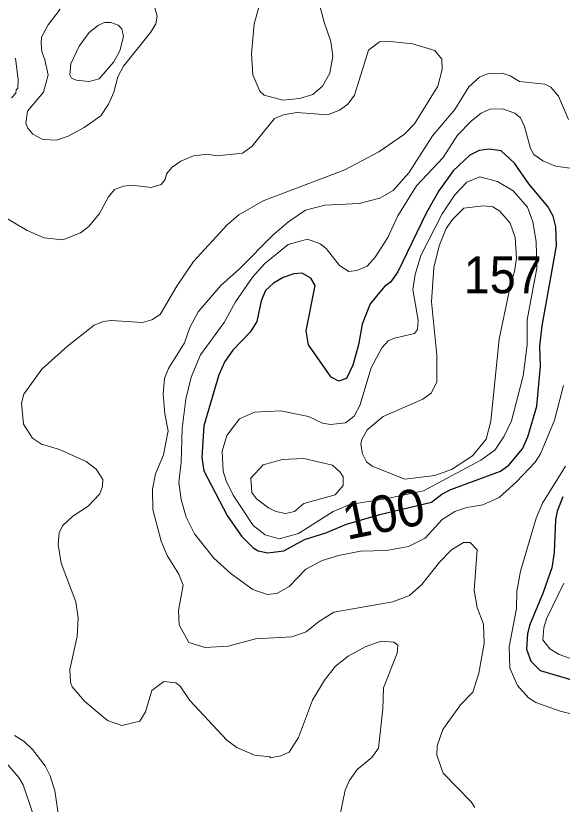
# Model space of a CAD drawing. Extents: x 673.6 to 698.9, y 7012 to 7040.1.
# Drawn here: x 684.64 to 685.826, y 7026.159 to 7027.871 of the extents above; entities that cross this region are included whole.
import ezdxf
from ezdxf.enums import TextEntityAlignment as Align

# ---------------------------------------------------------------- set-up
doc = ezdxf.new("R2010")
doc.units = 0
doc.header["$LTSCALE"] = 0.032
doc.layers.add('1', color=7, linetype='Continuous', lineweight=25)
doc.layers.add('2', color=7, linetype='Continuous', lineweight=13)
doc.layers.add('21', color=7, linetype='Continuous')
doc.layers.add('61', color=7, linetype='Continuous')

msp = doc.modelspace()

# ---------------------------------------------------------------- linework, layer by layer
at = {"layer": '1'}
msp.add_lwpolyline([(685.3582, 7026.7672), (685.4305, 7026.7883), (685.5427, 7026.8153), (685.5648, 7026.8324), (685.5844, 7026.8427), (685.6921, 7026.8826), (685.7108, 7026.8953), (685.7399, 7026.9309), (685.7521, 7026.9566), (685.7715, 7027.0237), (685.7796, 7027.11), (685.778, 7027.1535), (685.783, 7027.1979), (685.8141, 7027.3717), (685.8126, 7027.4127), (685.8067, 7027.4358), (685.7952, 7027.4572), (685.7536, 7027.5062), (685.7229, 7027.5508), (685.6936, 7027.5777), (685.6678, 7027.5818), (685.6462, 7027.5785), (685.6255, 7027.5682), (685.5897, 7027.5344), (685.5583, 7027.4909), (685.5307, 7027.4427), (685.4693, 7027.315), (685.4533, 7027.2929), (685.4405, 7027.2833), (685.4094, 7027.2459), (685.3919, 7027.2012), (685.3844, 7027.1568), (685.3721, 7027.1124), (685.3584, 7027.0832), (685.3413, 7027.0778), (685.3247, 7027.0864), (685.2759, 7027.1565), (685.2702, 7027.1868), (685.2897, 7027.2858), (685.281, 7027.3015), (685.2619, 7027.3124), (685.2438, 7027.3109), (685.2209, 7027.3026), (685.1995, 7027.2903), (685.1823, 7027.2747), (685.1725, 7027.2521), (685.1631, 7027.207), (685.1493, 7027.1844), (685.1113, 7027.1454), (685.0937, 7027.1206), (685.0807, 7027.0916), (685.0483, 7026.9809), (685.0437, 7026.912), (685.0483, 7026.8827), (685.0992, 7026.786), (685.1302, 7026.7409), (685.1551, 7026.716), (685.1663, 7026.7095), (685.1876, 7026.7053), (685.2218, 7026.709), (685.2672, 7026.7342), (685.3129, 7026.7486)], close=True, dxfattribs=at)
msp.add_lwpolyline([(685.8278, 7026.8269), (685.8152, 7026.7956), (685.8117, 7026.7771), (685.8092, 7026.7058), (685.8036, 7026.6724), (685.7852, 7026.6187), (685.7556, 7026.5475), (685.7508, 7026.5294), (685.7492, 7026.4957), (685.7584, 7026.47), (685.7788, 7026.4498), (685.8667, 7026.4234)], dxfattribs=at)
at = {"layer": '2'}
for points in [[(685.2874, 7027.942), (685.3099, 7027.8571), (685.3243, 7027.8154), (685.3283, 7027.7833), (685.3218, 7027.7465), (685.3061, 7027.7183), (685.2852, 7027.7006), (685.2557, 7027.6914), (685.2201, 7027.6882), (685.1794, 7027.6991), (685.17, 7027.7076), (685.1544, 7027.7428), (685.1519, 7027.7883), (685.1576, 7027.8536), (685.1777, 7027.9261)], [(684.7361, 7027.8856), (684.7105, 7027.8516), (684.696, 7027.8244), (684.695, 7027.8109), (684.6966, 7027.7936), (684.7032, 7027.7757), (684.7104, 7027.7431), (684.7005, 7027.7055), (684.6657, 7027.6639), (684.6621, 7027.6383), (684.6661, 7027.6268), (684.6768, 7027.6142), (684.6989, 7027.6024), (684.7285, 7027.6012), (684.7541, 7027.6096), (684.7889, 7027.6283), (684.8246, 7027.6536), (684.8414, 7027.6789), (684.8527, 7027.7056), (684.8613, 7027.7387), (684.8737, 7027.7616), (684.9325, 7027.8346), (684.944, 7027.8539), (684.947, 7027.8705), (684.9419, 7027.8884)], [(685.1775, 7027.4691), (685.3548, 7027.5369), (685.428, 7027.5754), (685.4838, 7027.6141), (685.5055, 7027.6365), (685.5561, 7027.7185), (685.5659, 7027.7543), (685.5649, 7027.777), (685.5497, 7027.7961), (685.5011, 7027.8106), (685.4467, 7027.8162), (685.4296, 7027.8146), (685.4061, 7027.7966), (685.3753, 7027.6988), (685.361, 7027.6796), (685.3427, 7027.6661), (685.3165, 7027.6561), (685.2504, 7027.6609), (685.2215, 7027.6563), (685.2021, 7027.6479), (685.1526, 7027.587), (685.1325, 7027.5732), (685.0766, 7027.5674), (685.0565, 7027.5705), (685.0257, 7027.5674), (684.9986, 7027.5555), (684.9798, 7027.5424), (684.9674, 7027.528), (684.9643, 7027.5157), (684.9559, 7027.5048), (684.9343, 7027.4982), (684.893, 7027.5032), (684.8741, 7027.5015), (684.8546, 7027.4943), (684.8414, 7027.4783), (684.8218, 7027.4418), (684.7987, 7027.4139), (684.7806, 7027.3998), (684.7424, 7027.3843), (684.7019, 7027.3889), (684.665, 7027.4047), (684.6075, 7027.4387)], [(684.6306, 7027.6932), (684.6402, 7027.7032), (684.6409, 7027.7104), (684.6448, 7027.7143), (684.6456, 7027.7323), (684.6398, 7027.7793)], [(685.6366, 7026.1522), (685.629, 7026.164), (685.5682, 7026.2266), (685.5545, 7026.2656), (685.5552, 7026.2857), (685.5675, 7026.3212), (685.6057, 7026.3751), (685.6321, 7026.4023), (685.6457, 7026.4435), (685.657, 7026.5081), (685.6555, 7026.5499), (685.6418, 7026.5863), (685.6354, 7026.6241), (685.6415, 7026.7115), (685.6265, 7026.7273), (685.6121, 7026.7273), (685.5864, 7026.7118), (685.5597, 7026.685), (685.5217, 7026.6359), (685.495, 7026.6125), (685.4585, 7026.5986), (685.3306, 7026.5761), (685.2971, 7026.5554), (685.2705, 7026.5338), (685.2391, 7026.5225), (685.1608, 7026.518), (685.1014, 7026.5023), (685.0512, 7026.4991), (685.016, 7026.51), (684.9948, 7026.5487), (684.993, 7026.5801), (685.0037, 7026.6351), (684.994, 7026.6585), (684.9688, 7026.6992), (684.9555, 7026.7304), (684.9379, 7026.7993), (684.9366, 7026.8429), (684.9434, 7026.8764), (684.961, 7026.9178), (684.9709, 7026.9698), (684.9637, 7027.0065), (684.9604, 7027.0499), (684.9628, 7027.0838), (684.9719, 7027.1053), (685.0061, 7027.161), (685.018, 7027.1945), (685.0358, 7027.2284), (685.0855, 7027.2857), (685.1258, 7027.3219), (685.1988, 7027.3957), (685.2329, 7027.4244), (685.2693, 7027.4489), (685.3109, 7027.4596), (685.3855, 7027.4636), (685.4306, 7027.4749), (685.4594, 7027.4916), (685.4936, 7027.53), (685.5451, 7027.6106), (685.5935, 7027.6674), (685.6237, 7027.7171), (685.6466, 7027.7382), (685.6659, 7027.7455), (685.696, 7027.7465), (685.7137, 7027.7405), (685.734, 7027.7282), (685.7884, 7027.7224), (685.8018, 7027.7159), (685.8183, 7027.6968), (685.8403, 7027.6456)], [(685.849, 7027.5394), (685.8122, 7027.5443), (685.7842, 7027.5559), (685.7651, 7027.5698), (685.7575, 7027.5829), (685.7449, 7027.6304), (685.736, 7027.6494), (685.7234, 7027.6599), (685.6965, 7027.669), (685.6695, 7027.6683), (685.6501, 7027.6595), (685.6297, 7027.6434), (685.5989, 7027.6116), (685.5676, 7027.5631), (685.5101, 7027.5019), (685.4697, 7027.4369), (685.4475, 7027.3898), (685.4203, 7027.3473), (685.403, 7027.3274), (685.3803, 7027.3184), (685.363, 7027.316), (685.3427, 7027.3287), (685.3137, 7027.3659), (685.3012, 7027.3761), (685.2734, 7027.3864), (685.2315, 7027.3746), (685.1803, 7027.3329), (685.155, 7027.3043), (685.1173, 7027.2501), (685.0922, 7027.2051), (685.0412, 7027.1349), (685.0206, 7027.0864), (685.009, 7027.0388), (685.0015, 7026.9751), (684.9989, 7026.9013), (684.994, 7026.8578), (684.999, 7026.8207), (685.0102, 7026.7824), (685.028, 7026.7466), (685.0704, 7026.6932), (685.1074, 7026.6597), (685.1549, 7026.6252), (685.186, 7026.6142), (685.2071, 7026.6169), (685.2335, 7026.6318), (685.2696, 7026.6693), (685.3052, 7026.6884), (685.3407, 7026.6991), (685.3884, 7026.7085), (685.4446, 7026.7102), (685.4929, 7026.719), (685.529, 7026.7371), (685.5657, 7026.7773), (685.5935, 7026.7946), (685.6196, 7026.8033), (685.6544, 7026.8095), (685.6898, 7026.825), (685.7273, 7026.8592), (685.7677, 7026.9022), (685.7795, 7026.9198), (685.8099, 7026.9934), (685.8291, 7027.0683)], [(684.9537, 7027.2222), (684.9898, 7027.284), (685.0261, 7027.3378), (685.0987, 7027.4172), (685.1241, 7027.4393), (685.1775, 7027.4691)], [(685.3439, 7026.1334), (685.3555, 7026.1897), (685.3638, 7026.2097), (685.3813, 7026.2346), (685.4129, 7026.2605), (685.4279, 7026.2809), (685.437, 7026.3663), (685.4385, 7026.4116), (685.468, 7026.4872), (685.4697, 7026.5043), (685.4612, 7026.5113), (685.4335, 7026.5135), (685.3984, 7026.5006), (685.3616, 7026.4807), (685.3344, 7026.4588), (685.3106, 7026.4286), (685.2846, 7026.3851), (685.2539, 7026.3037), (685.2334, 7026.272), (685.2153, 7026.2639), (685.1932, 7026.2599), (685.1917, 7026.2623), (685.158, 7026.2657), (685.1202, 7026.282), (685.0982, 7026.2985), (685.0181, 7026.3842), (684.9972, 7026.4154), (684.9875, 7026.4227), (684.9615, 7026.4258), (684.9356, 7026.4061), (684.9217, 7026.3597), (684.9094, 7026.3393), (684.8704, 7026.3298), (684.8394, 7026.3406), (684.7902, 7026.3823), (684.7625, 7026.4142), (684.7589, 7026.4241), (684.7574, 7026.4516), (684.7737, 7026.523), (684.7754, 7026.5638), (684.7706, 7026.5989), (684.7384, 7026.6823), (684.7318, 7026.7234), (684.734, 7026.7487), (684.7418, 7026.7636), (684.7637, 7026.7846), (684.7975, 7026.8064), (684.8226, 7026.8329), (684.828, 7026.8492), (684.8288, 7026.864), (684.8143, 7026.8866), (684.7932, 7026.9035), (684.7347, 7026.9295), (684.6962, 7026.9413), (684.6762, 7026.9541), (684.657, 7026.9844), (684.6522, 7027.0298), (684.6572, 7027.0496), (684.6968, 7027.1041), (684.7527, 7027.154), (684.8101, 7027.1995), (684.83, 7027.2074), (684.847, 7027.2098), (684.9155, 7027.2049), (684.9357, 7027.211), (684.9537, 7027.2222)], [(685.8513, 7026.3538), (685.822, 7026.3611), (685.7692, 7026.3802), (685.7531, 7026.3901), (685.7293, 7026.4171), (685.713, 7026.4546), (685.7113, 7026.5012), (685.727, 7026.5841), (685.7279, 7026.6213), (685.7361, 7026.6654), (685.7698, 7026.7802), (685.7837, 7026.813), (685.8336, 7026.8931)], [(685.8297, 7026.6388), (685.7923, 7026.562), (685.7863, 7026.5421), (685.7846, 7026.5158), (685.7996, 7026.4962), (685.8195, 7026.4844), (685.8999, 7026.4561)], [(684.6371, 7026.3086), (684.6574, 7026.2958), (684.6766, 7026.2782), (684.7041, 7026.2423), (684.7149, 7026.2206), (684.7246, 7026.1881), (684.7361, 7026.1105)], [(684.6767, 7026.141), (684.6563, 7026.2012), (684.6468, 7026.2173), (684.6094, 7026.2607)]]:
    msp.add_lwpolyline(points, dxfattribs=at)
for points in [[(684.8528, 7027.7713), (684.8657, 7027.7954), (684.874, 7027.826), (684.8705, 7027.8425), (684.8624, 7027.8508), (684.8465, 7027.8567), (684.8327, 7027.8565), (684.8198, 7027.8507), (684.7997, 7027.8347), (684.7777, 7027.805), (684.7593, 7027.7668), (684.7573, 7027.743), (684.7612, 7027.7356), (684.7712, 7027.7314), (684.7991, 7027.7284), (684.8211, 7027.734)], [(685.3651, 7026.8097), (685.4427, 7026.8225), (685.5252, 7026.8393), (685.6498, 7026.906), (685.6803, 7026.9282), (685.7003, 7026.9582), (685.7162, 7026.9917), (685.7418, 7027.0891), (685.75, 7027.1565), (685.7503, 7027.2112), (685.7667, 7027.3002), (685.7714, 7027.3221), (685.7697, 7027.3807), (685.7624, 7027.424), (685.7508, 7027.4555), (685.7196, 7027.4908), (685.6859, 7027.5114), (685.6473, 7027.5213), (685.6197, 7027.5096), (685.5935, 7027.4824), (685.5661, 7027.441), (685.5195, 7027.3509), (685.5069, 7027.3096), (685.5019, 7027.2767), (685.5134, 7027.2103), (685.5119, 7027.1901), (685.5059, 7027.1812), (685.4625, 7027.1712), (685.4482, 7027.1651), (685.4349, 7027.1504), (685.4119, 7027.107), (685.3867, 7027.0246), (685.3744, 7027.002), (685.3562, 7026.9876), (685.3236, 7026.9839), (685.3062, 7026.9868), (685.2759, 7027.0009), (685.2146, 7027.0134), (685.1584, 7027.0101), (685.1261, 7026.9958), (685.098, 7026.9601), (685.0878, 7026.9259), (685.0901, 7026.8823), (685.0967, 7026.8617), (685.1123, 7026.8305), (685.1558, 7026.7645), (685.1817, 7026.7438), (685.2121, 7026.7357), (685.254, 7026.7473), (685.3293, 7026.7948)], [(685.7138, 7027.2873), (685.6894, 7027.1686), (685.6712, 7026.9908), (685.6612, 7026.9519), (685.6314, 7026.9158), (685.5862, 7026.8861), (685.5498, 7026.873), (685.485, 7026.8646), (685.4135, 7026.8933), (685.4018, 7026.9023), (685.3929, 7026.9203), (685.3892, 7026.9407), (685.3911, 7026.9513), (685.4028, 7026.9718), (685.4378, 7027.0009), (685.5239, 7027.0385), (685.5428, 7027.0521), (685.5543, 7027.0766), (685.5544, 7027.1342), (685.5429, 7027.2501), (685.5479, 7027.3248), (685.5595, 7027.3716), (685.5748, 7027.409), (685.5882, 7027.4291), (685.6131, 7027.4531), (685.6547, 7027.4588), (685.6755, 7027.4561), (685.6913, 7027.4466), (685.7131, 7027.4207), (685.7245, 7027.3898), (685.727, 7027.3451), (685.7229, 7027.3158)], [(685.2257, 7026.7906), (685.2047, 7026.7948), (685.1884, 7026.8024), (685.1627, 7026.8225), (685.1522, 7026.8363), (685.1503, 7026.8673), (685.1775, 7026.8958), (685.219, 7026.9077), (685.2656, 7026.9098), (685.3276, 7026.8951), (685.3442, 7026.8801), (685.3506, 7026.87), (685.3506, 7026.851), (685.3333, 7026.831), (685.2656, 7026.8119), (685.2452, 7026.7949)]]:
    msp.add_lwpolyline(points, close=True, dxfattribs=at)

# ---------------------------------------------------------------- texts
at = {"layer": '21', "width": 0.95}
msp.add_text('157', height=0.08, dxfattribs=at).set_placement((685.6126, 7027.2687))
at = {"layer": '61'}
msp.add_text('100', height=0.08, rotation=11.65, dxfattribs=at).set_placement((685.4465, 7026.7509), align=Align.CENTER)

doc.saveas('drawing.dxf')
